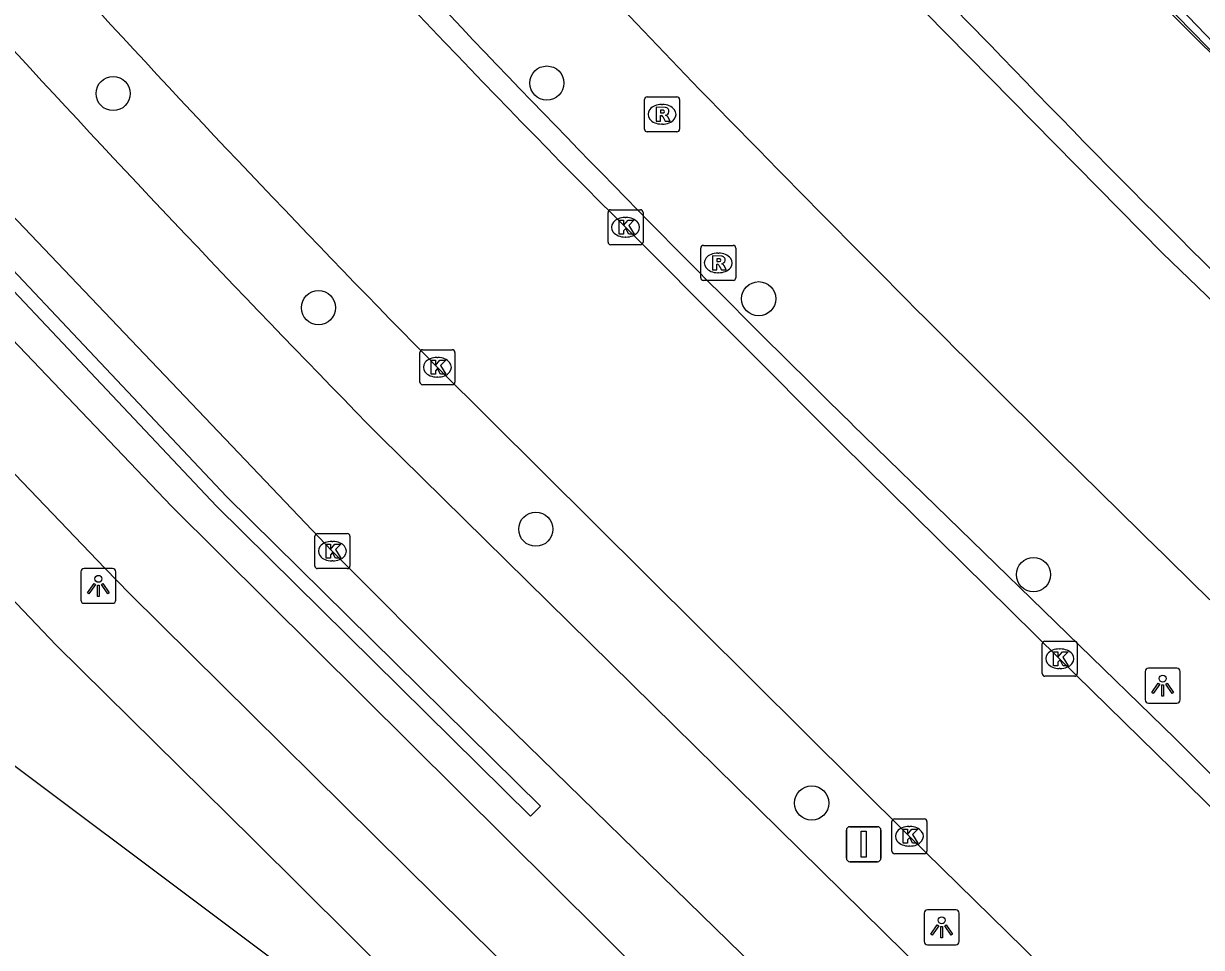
# Model space of a CAD drawing. Extents: x 159718 to 160783, y 383290 to 384030.
# Drawn here: x 160387.32 to 160420.99, y 383860.36 to 383886.77 of the extents above; entities that cross this region are included whole.
import ezdxf

# ---------------------------------------------------------------- set-up
doc = ezdxf.new("R2010")
doc.units = 0
for name, color, linetype in [('IMGEO_Boom', 7, 'Continuous'), ('IMGEO_Fietspad_gesloten', 7, 'Continuous'), ('IMGEO_Geluidsscherm', 7, 'Continuous'), ('IMGEO_Haag', 7, 'Continuous'), ('IMGEO_Hek', 7, 'Continuous'), ('IMGEO_Kolk', 7, 'Continuous'), ('IMGEO_Lichtpunt', 7, 'Continuous'), ('IMGEO_Muur', 7, 'Continuous'), ('IMGEO_OVBaan_gesloten', 7, 'Continuous'), ('IMGEO_Pand_vergunning_verleend', 7, 'Continuous'), ('IMGEO_Rijbaan_lokaal_gesloten', 7, 'Continuous'), ('IMGEO_Rioolput', 7, 'Continuous'), ('IMGEO_Spoorbaan_halfverhard', 7, 'Continuous'), ('IMGEO_Verkeersbordpaal', 7, 'Continuous'), ('IMGEO_Voetpad_open', 7, 'Continuous')]:
    doc.layers.add(name, color=color, linetype=linetype)

msp = doc.modelspace()

# ---------------------------------------------------------------- linework, layer by layer
at = {"layer": 'IMGEO_Boom'}
for centre in [(160389.884, 383884.769), (160402.279, 383885.067), (160408.333, 383878.903), (160395.752, 383878.647), (160401.963, 383872.317), (160416.187, 383871.019), (160409.848, 383864.491)]:
    msp.add_circle(centre, 0.489, dxfattribs=at)
at = {"layer": 'IMGEO_Fietspad_gesloten'}
for points in [[(160414.62, 383886.497), (160408.903, 383892.291), (160400.67, 383900.732), (160388.159, 383914.086)], [(160430.566, 383834.523), (160413.383, 383851.292), (160391.553, 383872.974), (160385.008, 383879.821), (160382.102, 383882.959), (160379.049, 383886.328), (160360.786, 383907.468), (160360.649, 383907.617)], [(160435.025, 383826.636), (160409.583, 383851.452), (160390.359, 383870.473), (160389.642, 383871.201), (160385.79, 383875.219), (160380.682, 383880.609), (160376.043, 383885.864), (160359.039, 383905.448), (160357.515, 383907.245)]]:
    msp.add_lwpolyline(points, dxfattribs=at)
msp.add_arc((160674.212, 384135.137), 359.458, 223.76544, 226.22405, dxfattribs=at)
at = {"layer": 'IMGEO_Geluidsscherm'}
msp.add_lwpolyline([(160502.356, 383814.501), (160498.702, 383817.429), (160491.344, 383823.145), (160485.487, 383827.819), (160478.435, 383833.615), (160469.946, 383840.757), (160463.446, 383846.335), (160455.836, 383853.122), (160453.27, 383855.51), (160448.97, 383859.365), (160441.485, 383866.329), (160432.781, 383874.71), (160424.316, 383883.125), (160410.483, 383897.493), (160407.783, 383900.461), (160403.8, 383904.674), (160399.592, 383909.351), (160391.667, 383918.267), (160388.002, 383922.479)], dxfattribs=at)
at = {"layer": 'IMGEO_Haag'}
msp.add_lwpolyline([(160361.803, 383908.68), (160364.282, 383905.97), (160367.059, 383902.771), (160368.281, 383901.304), (160369.279, 383900.079), (160370.474, 383898.576), (160372.497, 383895.94), (160377.506, 383890.192), (160382.611, 383884.399), (160393.126, 383873.256), (160402.097, 383864.403), (160401.956, 383864.262), (160401.815, 383864.119), (160392.84, 383872.976), (160382.321, 383884.125), (160377.188, 383889.948), (160372.179, 383895.696), (160370.164, 383898.322), (160368.98, 383899.812), (160367.926, 383901.106), (160366.786, 383902.475), (160364.034, 383905.647), (160361.509, 383908.409)], dxfattribs=at)
at = {"layer": 'IMGEO_Hek'}
msp.add_lwpolyline([(160411.004, 383875.314), (160420.232, 383866.332), (160425.688, 383860.895), (160438.546, 383848.307), (160439.959, 383846.399)], dxfattribs=at)
msp.add_arc((160734.952, 384205.46), 462.535, 221.72182, 225.54288, dxfattribs=at)
at = {"layer": 'IMGEO_Kolk'}
for p, q in [((160404.027, 383880.521), (160404.027, 383881.373)), ((160404.102, 383881.447), (160404.954, 383881.447)), ((160404.515, 383881.227), (160404.54, 383881.227)), ((160405.028, 383881.373), (160405.028, 383880.521)), ((160404.538, 383880.667), (160404.513, 383880.667)), ((160404.954, 383880.447), (160404.102, 383880.447)), ((160398.65, 383876.519), (160398.65, 383877.371)), ((160398.725, 383877.445), (160399.577, 383877.445)), ((160399.138, 383877.225), (160399.163, 383877.225)), ((160399.651, 383877.371), (160399.651, 383876.519)), ((160399.161, 383876.665), (160399.136, 383876.665)), ((160399.577, 383876.445), (160398.725, 383876.445)), ((160395.724, 383872.19), (160396.576, 383872.19)), ((160395.649, 383871.264), (160395.649, 383872.116)), ((160396.137, 383871.97), (160396.162, 383871.97)), ((160396.65, 383872.116), (160396.65, 383871.264)), ((160396.576, 383871.19), (160395.724, 383871.19)), ((160396.16, 383871.41), (160396.135, 383871.41)), ((160416.512, 383869.115), (160417.364, 383869.115)), ((160416.437, 383868.189), (160416.437, 383869.041)), ((160416.925, 383868.895), (160416.95, 383868.895)), ((160417.438, 383869.041), (160417.438, 383868.189)), ((160417.364, 383868.115), (160416.512, 383868.115)), ((160416.948, 383868.335), (160416.923, 383868.335)), ((160412.14, 383863.114), (160412.14, 383863.966)), ((160412.215, 383864.04), (160413.067, 383864.04)), ((160412.628, 383863.82), (160412.653, 383863.82)), ((160413.141, 383863.966), (160413.141, 383863.114)), ((160413.067, 383863.04), (160412.215, 383863.04)), ((160412.651, 383863.26), (160412.626, 383863.26))]:
    msp.add_line(p, q, dxfattribs=at)
for points in [[(160404.027, 383880.521), (160404.027, 383881.373)], [(160404.102, 383881.447), (160404.954, 383881.447)], [(160405.028, 383881.373), (160405.028, 383880.521)], [(160404.348, 383881.147), (160404.471, 383881.147), (160404.471, 383880.996), (160404.601, 383881.147), (160404.765, 383881.147), (160404.619, 383880.996), (160404.772, 383880.747), (160404.62, 383880.747), (160404.535, 383880.911), (160404.471, 383880.844), (160404.471, 383880.747), (160404.348, 383880.747), (160404.348, 383881.147)], [(160404.954, 383880.447), (160404.102, 383880.447)], [(160398.65, 383876.519), (160398.65, 383877.371)], [(160398.725, 383877.445), (160399.577, 383877.445)], [(160399.651, 383877.371), (160399.651, 383876.519)], [(160398.971, 383877.145), (160399.094, 383877.145), (160399.094, 383876.994), (160399.224, 383877.145), (160399.388, 383877.145), (160399.242, 383876.994), (160399.395, 383876.745), (160399.243, 383876.745), (160399.158, 383876.909), (160399.094, 383876.842), (160399.094, 383876.745), (160398.971, 383876.745), (160398.971, 383877.145)], [(160399.577, 383876.445), (160398.725, 383876.445)], [(160395.724, 383872.19), (160396.576, 383872.19)], [(160395.649, 383871.264), (160395.649, 383872.116)], [(160395.97, 383871.89), (160396.093, 383871.89), (160396.093, 383871.739), (160396.223, 383871.89), (160396.387, 383871.89), (160396.241, 383871.739), (160396.394, 383871.49), (160396.242, 383871.49), (160396.157, 383871.654), (160396.093, 383871.587), (160396.093, 383871.49), (160395.97, 383871.49), (160395.97, 383871.89)], [(160396.65, 383872.116), (160396.65, 383871.264)], [(160396.576, 383871.19), (160395.724, 383871.19)], [(160416.512, 383869.115), (160417.364, 383869.115)], [(160416.437, 383868.189), (160416.437, 383869.041)], [(160416.758, 383868.815), (160416.881, 383868.815), (160416.881, 383868.664), (160417.011, 383868.815), (160417.175, 383868.815), (160417.029, 383868.664), (160417.182, 383868.415), (160417.03, 383868.415), (160416.945, 383868.579), (160416.881, 383868.512), (160416.881, 383868.415), (160416.758, 383868.415), (160416.758, 383868.815)], [(160417.438, 383869.041), (160417.438, 383868.189)], [(160417.364, 383868.115), (160416.512, 383868.115)], [(160412.14, 383863.114), (160412.14, 383863.966)], [(160412.215, 383864.04), (160413.067, 383864.04)], [(160412.461, 383863.74), (160412.584, 383863.74), (160412.584, 383863.589), (160412.714, 383863.74), (160412.878, 383863.74), (160412.732, 383863.589), (160412.885, 383863.34), (160412.733, 383863.34), (160412.648, 383863.504), (160412.584, 383863.437), (160412.584, 383863.34), (160412.461, 383863.34), (160412.461, 383863.74)], [(160413.141, 383863.966), (160413.141, 383863.114)], [(160413.067, 383863.04), (160412.215, 383863.04)]]:
    msp.add_lwpolyline(points, dxfattribs=at)
for centre, start, end in [((160404.104, 383881.371), 91.552, 178.448), ((160404.104, 383881.371), 91.552, 178.448), ((160404.952, 383881.371), 1.552, 88.448), ((160404.952, 383881.371), 1.552, 88.448), ((160404.104, 383880.523), 181.552, 268.448), ((160404.104, 383880.523), 181.552, 268.448), ((160404.952, 383880.523), 271.552, 358.448), ((160404.952, 383880.523), 271.552, 358.448), ((160398.727, 383877.369), 91.552, 178.448), ((160398.727, 383877.369), 91.552, 178.448), ((160399.575, 383877.369), 1.552, 88.448), ((160399.575, 383877.369), 1.552, 88.448), ((160398.727, 383876.521), 181.552, 268.448), ((160398.727, 383876.521), 181.552, 268.448), ((160399.575, 383876.521), 271.552, 358.448), ((160399.575, 383876.521), 271.552, 358.448), ((160395.726, 383872.114), 91.552, 178.448), ((160395.726, 383872.114), 91.552, 178.448), ((160396.574, 383872.114), 1.552, 88.448), ((160396.574, 383872.114), 1.552, 88.448), ((160395.726, 383871.266), 181.552, 268.448), ((160395.726, 383871.266), 181.552, 268.448), ((160396.574, 383871.266), 271.552, 358.448), ((160396.574, 383871.266), 271.552, 358.448), ((160416.514, 383869.039), 91.552, 178.448), ((160416.514, 383869.039), 91.552, 178.448), ((160417.362, 383869.039), 1.552, 88.448), ((160417.362, 383869.039), 1.552, 88.448), ((160416.514, 383868.191), 181.552, 268.448), ((160416.514, 383868.191), 181.552, 268.448), ((160417.362, 383868.191), 271.552, 358.448), ((160417.362, 383868.191), 271.552, 358.448), ((160412.217, 383863.964), 91.552, 178.448), ((160412.217, 383863.964), 91.552, 178.448), ((160413.065, 383863.964), 1.552, 88.448), ((160413.065, 383863.964), 1.552, 88.448), ((160412.217, 383863.116), 181.552, 268.448), ((160412.217, 383863.116), 181.552, 268.448), ((160413.065, 383863.116), 271.552, 358.448), ((160413.065, 383863.116), 271.552, 358.448)]:
    msp.add_arc(centre, 0.0765, start, end, dxfattribs=at)
for centre, major_axis, ratio, start_param, end_param in [((160404.514, 383880.947), (-0.387, 0.002), 0.722429, 4.712389, 7.853982), ((160404.539, 383880.947), (-0.39, 0.002), 0.717154, 1.570796, 4.712389), ((160399.137, 383876.945), (-0.387, 0.002), 0.722429, 4.712389, 7.853982), ((160399.162, 383876.945), (-0.39, 0.002), 0.717154, 1.570796, 4.712389), ((160396.136, 383871.69), (-0.387, 0.002), 0.722429, 4.712389, 7.853982), ((160396.161, 383871.69), (-0.39, 0.002), 0.717154, 1.570796, 4.712389), ((160416.924, 383868.615), (-0.387, 0.002), 0.722429, 4.712389, 7.853982), ((160416.949, 383868.615), (-0.39, 0.002), 0.717154, 1.570796, 4.712389), ((160412.627, 383863.54), (-0.387, 0.002), 0.722429, 4.712389, 7.853982), ((160412.652, 383863.54), (-0.39, 0.002), 0.717154, 1.570796, 4.712389)]:
    msp.add_ellipse(centre, major_axis=major_axis, ratio=ratio, start_param=start_param, end_param=end_param, dxfattribs=at)
at = {"layer": 'IMGEO_Lichtpunt'}
for p, q in [((160389.866, 383871.195), (160389.058, 383871.195)), ((160389.866, 383871.195), (160389.058, 383871.195)), ((160388.964, 383871.1), (160388.964, 383870.293)), ((160388.964, 383871.1), (160388.964, 383870.293)), ((160389.96, 383870.293), (160389.96, 383871.1)), ((160389.96, 383870.293), (160389.96, 383871.1)), ((160389.058, 383870.199), (160389.866, 383870.199)), ((160389.058, 383870.199), (160389.866, 383870.199)), ((160419.38, 383868.25), (160419.38, 383867.443)), ((160419.38, 383868.25), (160419.38, 383867.443)), ((160420.282, 383868.345), (160419.474, 383868.345)), ((160420.282, 383868.345), (160419.474, 383868.345)), ((160420.376, 383867.443), (160420.376, 383868.25)), ((160420.376, 383867.443), (160420.376, 383868.25)), ((160419.474, 383867.349), (160420.282, 383867.349)), ((160419.474, 383867.349), (160420.282, 383867.349)), ((160413.966, 383861.437), (160413.158, 383861.437)), ((160413.966, 383861.437), (160413.158, 383861.437)), ((160413.064, 383861.342), (160413.064, 383860.535)), ((160413.064, 383861.342), (160413.064, 383860.535)), ((160414.06, 383860.535), (160414.06, 383861.342)), ((160414.06, 383860.535), (160414.06, 383861.342)), ((160413.158, 383860.441), (160413.966, 383860.441)), ((160413.158, 383860.441), (160413.966, 383860.441))]:
    msp.add_line(p, q, dxfattribs=at)
for points in [[(160389.338, 383870.764), (160389.377, 383870.736), (160389.189, 383870.474), (160389.151, 383870.501), (160389.338, 383870.764)], [(160389.44, 383870.716), (160389.487, 383870.716), (160389.487, 383870.394), (160389.44, 383870.394), (160389.44, 383870.716)], [(160389.55, 383870.736), (160389.588, 383870.763), (160389.775, 383870.501), (160389.736, 383870.473), (160389.55, 383870.736)], [(160419.754, 383867.914), (160419.793, 383867.886), (160419.605, 383867.624), (160419.567, 383867.651), (160419.754, 383867.914)], [(160419.856, 383867.866), (160419.903, 383867.866), (160419.903, 383867.544), (160419.856, 383867.544), (160419.856, 383867.866)], [(160419.966, 383867.886), (160420.004, 383867.913), (160420.191, 383867.651), (160420.152, 383867.623), (160419.966, 383867.886)], [(160413.438, 383861.006), (160413.477, 383860.978), (160413.289, 383860.716), (160413.251, 383860.743), (160413.438, 383861.006)], [(160413.54, 383860.958), (160413.587, 383860.958), (160413.587, 383860.636), (160413.54, 383860.636), (160413.54, 383860.958)], [(160413.65, 383860.978), (160413.688, 383861.005), (160413.875, 383860.743), (160413.836, 383860.715), (160413.65, 383860.978)]]:
    msp.add_lwpolyline(points, dxfattribs=at)
for centre in [(160389.463, 383870.898), (160419.879, 383868.048), (160413.563, 383861.14)]:
    msp.add_circle(centre, 0.0994, dxfattribs=at)
for centre, start, end in [((160389.058, 383871.1), 90, 180), ((160389.058, 383871.1), 90, 180), ((160389.866, 383871.1), 0, 90), ((160389.866, 383871.1), 0, 90), ((160389.058, 383870.293), 180, 270), ((160389.058, 383870.293), 180, 270), ((160389.866, 383870.293), 270, 0), ((160389.866, 383870.293), 270, 360), ((160419.474, 383868.25), 90, 180), ((160419.474, 383868.25), 90, 180), ((160420.282, 383868.25), 0, 90), ((160420.282, 383868.25), 0, 90), ((160419.474, 383867.443), 180, 270), ((160419.474, 383867.443), 180, 270), ((160420.282, 383867.443), 270, 0), ((160420.282, 383867.443), 270, 360), ((160413.158, 383861.342), 90, 180), ((160413.158, 383861.342), 90, 180), ((160413.966, 383861.342), 0, 90), ((160413.966, 383861.342), 0, 90), ((160413.158, 383860.535), 180, 270), ((160413.158, 383860.535), 180, 270), ((160413.966, 383860.535), 270, 0), ((160413.966, 383860.535), 270, 360)]:
    msp.add_arc(centre, 0.0946, start, end, dxfattribs=at)
at = {"layer": 'IMGEO_Muur'}
msp.add_arc((160967.447, 384421.573), 764.958, 224.185862, 228.167968, dxfattribs=at)
at = {"layer": 'IMGEO_OVBaan_gesloten'}
for points in [[(160404.523, 383880.946), (160410.701, 383874.754), (160416.933, 383868.614), (160428.918, 383856.875), (160432.239, 383853.633), (160439.534, 383846.462)], [(160435.572, 383841.086), (160419.189, 383857.118), (160412.638, 383863.54), (160399.148, 383876.945)]]:
    msp.add_lwpolyline(points, dxfattribs=at)
for centre, radius, start, end in [((160629.558, 384106.04), 318.289, 221.96586, 225.00754), ((160684.025, 384157.656), 399.942, 222.3643, 224.57793)]:
    msp.add_arc(centre, radius, start, end, dxfattribs=at)
at = {"layer": 'IMGEO_Pand_vergunning_verleend'}
msp.add_lwpolyline([(160362.934, 383837.123), (160385.245, 383866.918), (160402.874, 383853.705), (160400.876, 383851.024), (160415.528, 383840.103), (160431.302, 383824.497), (160412.798, 383799.786), (160362.934, 383837.123)], dxfattribs=at)
at = {"layer": 'IMGEO_Rijbaan_lokaal_gesloten'}
for points in [[(160388.159, 383914.086), (160389.112, 383912.664), (160390.028, 383911.218), (160390.59, 383910.386), (160391.175, 383909.556), (160411.256, 383888.974), (160419.877, 383880.211), (160424.394, 383875.853), (160439.015, 383861.717), (160444.207, 383856.699), (160448.866, 383851.484), (160449.608, 383850.636), (160450.346, 383849.83), (160453.278, 383846.745), (160461.762, 383837.892), (160463.166, 383836.445), (160464.774, 383834.863), (160469.824, 383829.916), (160476.512, 383823.816), (160478.186, 383822.316), (160479.882, 383820.892), (160489.062, 383813.093), (160490.746, 383811.585), (160492.088, 383810.291)], [(160362.441, 383909.267), (160366.584, 383904.561), (160369.364, 383901.346), (160374.054, 383895.844), (160384.072, 383884.347), (160396.147, 383871.691), (160399.834, 383867.996), (160408.6, 383859.44), (160413.438, 383854.704), (160432.181, 383836.328)], [(160406.643, 383884.887), (160400.437, 383891.388), (160392.26, 383899.807)], [(160397.514, 383874.963), (160423.906, 383848.993), (160434.032, 383839.116)]]:
    msp.add_lwpolyline(points, dxfattribs=at)
for centre, radius, start, end in [((160754.152, 384223.881), 498.933, 222.53249, 224.37311), ((160981.962, 384445.621), 803.377, 224.264488, 226.09271)]:
    msp.add_arc(centre, radius, start, end, dxfattribs=at)
at = {"layer": 'IMGEO_Rioolput'}
for p, q in [((160405.07, 383883.749), (160405.07, 383884.601)), ((160405.145, 383884.675), (160405.997, 383884.675)), ((160406.071, 383884.601), (160406.071, 383883.749)), ((160405.558, 383884.455), (160405.583, 383884.455)), ((160405.997, 383883.675), (160405.145, 383883.675)), ((160405.581, 383883.895), (160405.556, 383883.895)), ((160406.677, 383879.501), (160406.677, 383880.353)), ((160406.752, 383880.427), (160407.604, 383880.427)), ((160407.165, 383880.207), (160407.19, 383880.207)), ((160407.678, 383880.353), (160407.678, 383879.501)), ((160407.188, 383879.647), (160407.163, 383879.647)), ((160407.604, 383879.427), (160406.752, 383879.427))]:
    msp.add_line(p, q, dxfattribs=at)
for points in [[(160405.07, 383883.749), (160405.07, 383884.601)], [(160405.145, 383884.675), (160405.997, 383884.675)], [(160406.071, 383884.601), (160406.071, 383883.749)], [(160405.659, 383884.373), (160405.407, 383884.375), (160405.407, 383883.975)], [(160405.585, 383884.294), (160405.531, 383884.294), (160405.531, 383884.213)], [(160405.407, 383883.975), (160405.531, 383883.975), (160405.531, 383884.137), (160405.542, 383884.137)], [(160405.531, 383884.213), (160405.583, 383884.213)], [(160405.589, 383884.108), (160405.66, 383883.975), (160405.8, 383883.975), (160405.735, 383884.101)], [(160405.997, 383883.675), (160405.145, 383883.675)], [(160406.677, 383879.501), (160406.677, 383880.353)], [(160406.752, 383880.427), (160407.604, 383880.427)], [(160407.678, 383880.353), (160407.678, 383879.501)], [(160407.266, 383880.125), (160407.014, 383880.127), (160407.014, 383879.727)], [(160407.014, 383879.727), (160407.138, 383879.727), (160407.138, 383879.889), (160407.149, 383879.889)], [(160407.192, 383880.046), (160407.138, 383880.046), (160407.138, 383879.965)], [(160407.138, 383879.965), (160407.19, 383879.965)], [(160407.196, 383879.86), (160407.267, 383879.727), (160407.407, 383879.727), (160407.342, 383879.853)], [(160407.604, 383879.427), (160406.752, 383879.427)]]:
    msp.add_lwpolyline(points, dxfattribs=at)
for centre, radius, start, end in [((160405.147, 383884.599), 0.0765, 91.552, 178.448), ((160405.147, 383884.599), 0.0765, 91.552, 178.448), ((160405.995, 383884.599), 0.0765, 1.552, 88.448), ((160405.995, 383884.599), 0.0765, 1.552, 88.448), ((160405.591, 383884.198), 0.0964, 77.0061, 93.1865), ((160405.605, 383884.255), 0.0378, 276.6634, 79.6772), ((160405.658, 383884.263), 0.109, 350.3612, 89.416), ((160405.656, 383884.263), 0.112, 277.5842, 350.9817), ((160405.541, 383884.084), 0.0533, 26.0293, 88.6989), ((160405.567, 383884.402), 0.19, 274.7715, 282.9687), ((160405.64, 383884.048), 0.108, 29.5134, 73.7905), ((160405.147, 383883.751), 0.0765, 181.552, 268.448), ((160405.147, 383883.751), 0.0765, 181.552, 268.448), ((160405.995, 383883.751), 0.0765, 271.552, 358.448), ((160405.995, 383883.751), 0.0765, 271.552, 358.448), ((160406.754, 383880.351), 0.0765, 91.552, 178.448), ((160406.754, 383880.351), 0.0765, 91.552, 178.448), ((160407.602, 383880.351), 0.0765, 1.552, 88.448), ((160407.602, 383880.351), 0.0765, 1.552, 88.448), ((160407.148, 383879.836), 0.0533, 26.0293, 88.6989), ((160407.174, 383880.154), 0.19, 274.7715, 282.9687), ((160407.198, 383879.95), 0.0964, 77.0061, 93.1865), ((160407.212, 383880.007), 0.0378, 276.6634, 79.6772), ((160407.265, 383880.015), 0.109, 350.3612, 89.416), ((160407.263, 383880.015), 0.112, 277.5842, 350.9817), ((160407.247, 383879.8), 0.108, 29.5134, 73.7905), ((160406.754, 383879.503), 0.0765, 181.552, 268.448), ((160406.754, 383879.503), 0.0765, 181.552, 268.448), ((160407.602, 383879.503), 0.0765, 271.552, 358.448), ((160407.602, 383879.503), 0.0765, 271.552, 358.448)]:
    msp.add_arc(centre, radius, start, end, dxfattribs=at)
for centre, major_axis, ratio, start_param, end_param in [((160405.557, 383884.175), (-0.387, 0.002), 0.722429, 4.712389, 7.853982), ((160405.582, 383884.175), (-0.39, 0.002), 0.717154, 1.570796, 4.712389), ((160407.164, 383879.927), (-0.387, 0.002), 0.722429, 4.712389, 7.853982), ((160407.189, 383879.927), (-0.39, 0.002), 0.717154, 1.570796, 4.712389)]:
    msp.add_ellipse(centre, major_axis=major_axis, ratio=ratio, start_param=start_param, end_param=end_param, dxfattribs=at)
at = {"layer": 'IMGEO_Spoorbaan_halfverhard'}
msp.add_lwpolyline([(160387.918, 383922.408), (160389.324, 383920.771), (160393.276, 383916.219), (160397.087, 383911.899), (160400.654, 383907.919), (160404.249, 383903.964), (160407.872, 383900.035), (160410.995, 383896.697), (160418.26, 383888.908), (160425.122, 383882.088), (160431.407, 383875.842), (160437.764, 383869.67), (160444.192, 383863.572), (160449.937, 383858.246)], dxfattribs=at)
at = {"layer": 'IMGEO_Verkeersbordpaal'}
for p, q in [((160410.838, 383862.914), (160410.838, 383863.714)), ((160410.838, 383863.714), (160410.838, 383862.914)), ((160410.938, 383863.814), (160411.728, 383863.814)), ((160411.728, 383863.814), (160410.938, 383863.814)), ((160411.828, 383863.714), (160411.828, 383862.914)), ((160411.828, 383862.914), (160411.828, 383863.714)), ((160411.728, 383862.814), (160410.938, 383862.814)), ((160410.938, 383862.814), (160411.728, 383862.814))]:
    msp.add_line(p, q, dxfattribs=at)
msp.add_lwpolyline([(160411.258, 383863.689), (160411.408, 383863.689), (160411.408, 383862.939), (160411.258, 383862.939), (160411.258, 383863.689)], dxfattribs=at)
for centre, start, end in [((160410.938, 383863.714), 90, 180), ((160410.938, 383863.714), 90, 180), ((160411.728, 383863.714), 0, 90), ((160411.728, 383863.714), 360, 90), ((160410.938, 383862.914), 180, 270), ((160410.938, 383862.914), 180, 270), ((160411.728, 383862.914), 270, 0), ((160411.728, 383862.914), 270, 0)]:
    msp.add_arc(centre, 0.1, start, end, dxfattribs=at)
at = {"layer": 'IMGEO_Voetpad_open'}
msp.add_lwpolyline([(160362.531, 383897.643), (160363.093, 383897.059), (160374.772, 383883.423), (160378.646, 383879.09), (160388.256, 383868.998), (160393.884, 383863.449), (160409.114, 383848.324), (160419.674, 383838.046)], dxfattribs=at)

doc.saveas('drawing.dxf')
